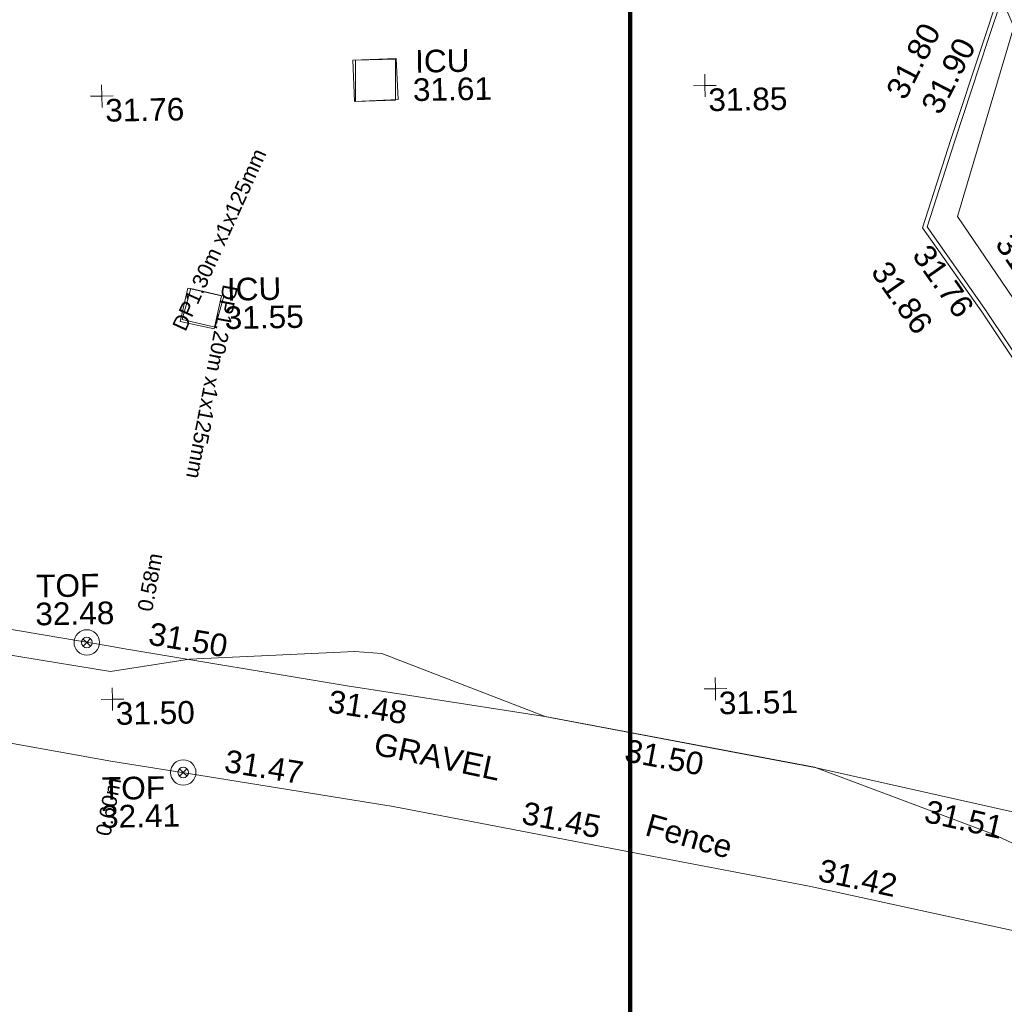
# Model space of a CAD drawing. Header units: millimetres. Extents: x -287732 to 520720, y -88450 to 287754.
# Tile 280 of 383: x 103964 to 120288, y 141384 to 157705. Entities that reach past the tile are written whole.
import ezdxf

# ---------------------------------------------------------------- set-up
doc = ezdxf.new("R2010")
doc.units = ezdxf.units.MM
doc.linetypes.add('IMPORT-UG_ELEC_QLB2 _2_', pattern=[2500, 1500, -300.0000000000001, 0, -50, 150, -300.0000000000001, 0, -200])
doc.linetypes.add('IMPORT-UG_ELEC_STREET LIGHTING_QLB2 _2_', pattern=[2700, 1500, -300.0000000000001, 0, -250, 150, -300.0000000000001, 0, -200])
for name, color, linetype, lineweight, true_color in [('00__TOPO__TOP_OF_FENCE_SYMBOL', 7, 'Continuous', 9, 0x666666), ('00_UAV_FENCE', 7, 'Continuous', 9, 0x264c2f), ('00_UAV_KERB_BOTTOM', 1, 'Continuous', 9, 0xff0000), ('00_UAV_KERB_TOP', 7, 'Continuous', 9, 0xa500a5), ('00_UAV_LEVEL_SPOT', 7, 'Continuous', 9, 0x666666), ('00_UAV_SERV_IC', 5, 'Continuous', 9, 0x0000ff), ('00_UAV_TOP_OF_FENCE', 6, 'Continuous', 9, 0xff00ff), ('01_DTM_CONTOUR_MNR', 7, 'Continuous', 9, 0xa5a552), ('12333-PUM-2D-U-0001-C01 - Rev2_REVIT IMPORT_dwg', 7, 'Continuous', 9, 0x767676), ('A_RHA_Line', 7, 'Continuous', 9, 0x00a600), ('PUM-ELECTRIC-MH', 1, 'Continuous', 9, 0xff0000), ('PUM-ELECTRIC-QLB2', 1, 'IMPORT-UG_ELEC_QLB2 _2_', 9, 0xff0000)]:
    doc.layers.add(name, color=color, linetype=linetype, lineweight=lineweight, true_color=true_color)
doc.layers.add('00_UAV_DRIVE_WAY', color=7, linetype='Continuous', lineweight=9)
doc.layers.add('00_UAV_SURVEY_TEXT', color=7, linetype='Continuous', lineweight=9)
doc.styles.add('Arial_1', font='arial.ttf', dxfattribs={"height": 250})
doc.styles.add('Swis721 Lt BT_2', font='swissl.ttf', dxfattribs={"height": 375})

# ---------------------------------------------------------------- blocks, each defined once
blk = doc.blocks.new('12333-PUM-2D-U-0001-C01 - Rev2_REVIT IMPORT_dwg_MSL_Node_LineworkTOF-2077248-Site Location Plan Proposed')
at = {"layer": '00__TOPO__TOP_OF_FENCE_SYMBOL', "color": 254, "true_color": 0xcccccc, "flags": 128}
for points in [[(165.3591892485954, 165.3591892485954), (0, 0), (-165.3591892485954, 165.3591892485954)], [(165.3591892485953, -165.3591892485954), (0, 0), (-165.3591892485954, -165.3591892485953)]]:
    blk.add_lwpolyline(points, dxfattribs=at)
at = {"layer": '00__TOPO__TOP_OF_FENCE_SYMBOL', "color": 254, "true_color": 0xcccccc}
for radius in [562.5594001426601, 233.853208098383]:
    blk.add_circle((0, 0), radius, dxfattribs=at)
blk = doc.blocks.new('12333-PUM-2D-U-0001-C01 - Rev2_REVIT IMPORT_dwg_UAV-2077255-Site Location Plan Proposed')
at = {"layer": '00_UAV_LEVEL_SPOT', "color": 254, "true_color": 0xcccccc, "flags": 128}
for points in [[(500.0000000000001, 0), (0, 0), (0, 500.0000000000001)], [(0, -500.0000000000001), (0, 0), (-500.0000000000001, 0)]]:
    blk.add_lwpolyline(points, dxfattribs=at)
blk = doc.blocks.new('12333-PUM-2D-U-0001-C01 - Rev2_REVIT IMPORT_dwg_MGS62954_T2_Galway_ITM_3d_Rev1-2077680-Site Location Plan Proposed')
at = {"layer": '00_UAV_DRIVE_WAY', "color": 254, "true_color": 0xcccccc, "flags": 128}
blk.add_lwpolyline([(534035414.2065001, 725663814.1724999), (534035730.0830001, 725668736.2245001), (534035734.4595889, 725668802.9882361), (534036061.4936625, 725673791.8088328), (534036099.0830001, 725674365.2245002), (534039199.0830001, 725676585.2245002), (534039131.5912124, 725677192.9863712), (534038797.0830001, 725680205.2245002), (534038406.460683, 725682134.8046212), (534038133.0830001, 725683485.2245001), (534037179.3580949, 725686979.5234367), (534036598.0830002, 725689109.2245), (534035747.485257, 725691768.8923703), (534035226.0830001, 725693399.2245002), (534033888.706745, 725696403.2263075), (534033126.0830001, 725698116.2245002), (534030164.8133083, 725699114.0069333), (534029618.0830001, 725699298.2245001), (534027235.6925206, 725703024.6364089), (534026812.0830001, 725703687.2245002), (534024506.2654799, 725707213.2175728), (534024150.7455, 725707756.8690001), (534025139.7455, 725710884.8690001), (534024946.7455, 725711354.869)], dxfattribs=at)
at = {"layer": '00_UAV_FENCE', "color": 254, "true_color": 0xcccccc, "flags": 128}
for points in [[(534034066.1140001, 725694619.8935002), (534033886.1140001, 725695206.8935), (534031676.1140001, 725695871.8935001), (534029678.9874103, 725696445.8533489), (534028527.1140001, 725696776.8935001), (534025454.114, 725697735.8935001), (534024888.6838627, 725697873.4146086), (534021622.1140001, 725698667.8935), (534020017.697511, 725698998.7121568), (534017165.114, 725699586.8935), (534015108.6750864, 725699944.9454408), (534013897.1140001, 725700155.8935), (534010189.6501126, 725700840.3920677), (534009981.114, 725700878.8935), (534006130.114, 725701596.8935001), (534005277.1623988, 725701771.0533725), (534002124.9680001, 725702414.684)], [(534001747.6994078, 725700663.1850859), (534004939.9680001, 725699963.684), (534006638.98102, 725699629.368639), (534009955.9680001, 725698976.6840001), (534011549.7333789, 725698692.0586627), (534014625.9680001, 725698142.6839999), (534016460.8581471, 725697756.6061381), (534018926.1140001, 725697237.8935001), (534021354.0248355, 725696729.2423983), (534021494.1140002, 725696699.8935), (534025137.1140001, 725695838.8935), (534026216.6591423, 725695567.1073939), (534027552.114, 725695230.8935001), (534030991.114, 725694145.8935), (534031006.4631564, 725694140.7330486), (534034242.114, 725693052.8935001), (534034206.114, 725693664.8935)]]:
    blk.add_lwpolyline(points, dxfattribs=at)
at = {"layer": '00_UAV_KERB_BOTTOM', "color": 254, "true_color": 0xcccccc, "flags": 128}
blk.add_lwpolyline([(534033904.0830001, 725695359.2245002), (534032796.083, 725697657.2245001), (534030494.2499095, 725698492.6205847), (534030457.7455, 725698505.8690001), (534028799.7455, 725699128.8690002), (534027357.7454999, 725701853.8690002), (534027300.8249316, 725701943.8540078), (534025892.7455, 725704169.8690001), (534024615.2630165, 725706158.7221813), (534024608.7455, 725706168.8690001), (534023643.7454999, 725707591.869), (534024128.7455, 725709012.8690001), (534024710.9951012, 725710679.8965874), (534024946.7455, 725711354.869)], dxfattribs=at)
at = {"layer": '00_UAV_KERB_TOP', "color": 254, "true_color": 0xcccccc, "flags": 128}
blk.add_lwpolyline([(534033843.6109444, 725695320.4245327), (534033839.414006, 725695332.1734654), (534032745.408882, 725697601.1479915), (534030433.4933782, 725698440.2032504), (534030425.0520394, 725698443.3751166), (534028750.2849553, 725699072.6754143), (534027297.1403413, 725701818.7357979), (534027241.7671448, 725701906.2745851), (534025833.7173098, 725704132.2427884), (534024556.2059469, 725706121.1409303), (534024550.3205914, 725706130.3035669), (534023566.2274109, 725707581.4585886), (534024062.5783387, 725709035.715637), (534024622.4226803, 725710638.5951576), (534024872.7628489, 725711355.3392593)], dxfattribs=at)
at = {"layer": '00_UAV_SERV_IC', "color": 254, "true_color": 0xcccccc, "flags": 128}
for points in [[(534014188.7455, 725709835.8690002), (534014169.7455, 725710519.8690002), (534014889.3915194, 725710539.8591673), (534014908.3915192, 725709855.8591673)], [(534011234.9680001, 725706243.684), (534011367.9680001, 725706790.6840001), (534011927.3440003, 725706654.6748446), (534011794.3440005, 725706107.6748446)]]:
    blk.add_lwpolyline(points, close=True, dxfattribs=at)
at = {"layer": '01_DTM_CONTOUR_MNR', "color": 254, "true_color": 0xcccccc, "flags": 128}
blk.add_lwpolyline([(534025349.2970878, 725697122.7886028), (534024560.6341183, 725697506.4291625), (534021620, 725698670.0000001), (534017170.0000001, 725699590.0000001), (534014480.7221875, 725700678.7478828), (534014031.6670402, 725700721.448134), (534011290.0000001, 725700640), (534009975.5637075, 725700458.5522165), (534007009.4975086, 725700998.3594068), (534005891.1763167, 725701270.86484), (534002934.7718468, 725701702.1308424), (534002031.4020118, 725701980.2965896)], dxfattribs=at)
at = {"xscale": 0.375, "yscale": 0.375, "zscale": 0.375}
for name, p in [('12333-PUM-2D-U-0001-C01 - Rev2_REVIT IMPORT_dwg_UAV-2077255-Site Location Plan Proposed', (534010000, 725710000.0000001)), ('12333-PUM-2D-U-0001-C01 - Rev2_REVIT IMPORT_dwg_UAV-2077255-Site Location Plan Proposed', (534020000, 725710000.0000001)), ('12333-PUM-2D-U-0001-C01 - Rev2_REVIT IMPORT_dwg_MSL_Node_LineworkTOF-2077248-Site Location Plan Proposed', (534009592.3879398, 725700948.4872863)), ('12333-PUM-2D-U-0001-C01 - Rev2_REVIT IMPORT_dwg_UAV-2077255-Site Location Plan Proposed', (534010000, 725700000)), ('12333-PUM-2D-U-0001-C01 - Rev2_REVIT IMPORT_dwg_UAV-2077255-Site Location Plan Proposed', (534020000, 725700000)), ('12333-PUM-2D-U-0001-C01 - Rev2_REVIT IMPORT_dwg_MSL_Node_LineworkTOF-2077248-Site Location Plan Proposed', (534011153.2631175, 725698765.6228464))]:
    blk.add_blockref(name, p, dxfattribs=at)
at = {"layer": '00_UAV_DRIVE_WAY', "color": 251, "true_color": 0x666666, "insert": (534025068.8533269, 725707496.1801339), "char_height": 375, "width": 1495.902363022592, "attachment_point": 1, "rotation": 302.5841392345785, "line_spacing_factor": 1.005061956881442, "style": 'Swis721 Lt BT_2'}
blk.add_mtext('31.72', dxfattribs=at)
at = {"layer": '00_UAV_FENCE', "color": 251, "true_color": 0x666666, "char_height": 375, "attachment_point": 1, "line_spacing_factor": 1.005061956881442, "style": 'Swis721 Lt BT_2'}
for s, insert, width, rotation in [('31.50', (534010663.9035841, 725701267.9193504), 1495.902363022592, 349.46009854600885), ('31.48', (534013615.9904884, 725700094.3077613), 1495.902363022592, 350.1230949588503), ('31.47', (534011882.9035766, 725699135.6237468), 1495.902363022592, 349.8744790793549), ('31.50', (534018528.3567152, 725699194.6176875), 1495.902363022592, 348.34931919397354), ('31.45', (534016807.4695304, 725698189.7492017), 1495.902363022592, 348.1177647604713), ('31.51', (534023490.2867229, 725698101.4567034), 1495.902363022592, 346.33021900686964), ('Fence', (534018878.9340001, 725697956.2570642), 1681.10932225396, 343.18045932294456), ('31.42', (534021709.6725674, 725697154.9970876), 1495.902363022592, 346.9122067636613)]:
    blk.add_mtext(s, dxfattribs=dict(at, insert=insert, width=width, rotation=rotation))
at = {"layer": '00_UAV_KERB_BOTTOM', "color": 251, "true_color": 0x666666, "char_height": 375, "width": 1495.902363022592, "attachment_point": 1, "line_spacing_factor": 1.005061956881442, "style": 'Swis721 Lt BT_2'}
for s, insert, rotation in [('31.80', (534022984.113612, 725709859.7830886), 61.62909639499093), ('31.76', (534023684.1815677, 725707337.5832715), 304.1257119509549)]:
    blk.add_mtext(s, dxfattribs=dict(at, insert=insert, rotation=rotation))
at = {"layer": '00_UAV_KERB_TOP', "color": 251, "true_color": 0x666666, "char_height": 375, "width": 1495.902363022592, "attachment_point": 1, "line_spacing_factor": 1.005061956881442, "style": 'Swis721 Lt BT_2'}
for s, insert, rotation in [('31.90', (534023561.218067, 725709604.2132058), 61.62909639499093), ('31.86', (534022995.2937893, 725707075.9840628), 304.12738433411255)]:
    blk.add_mtext(s, dxfattribs=dict(at, insert=insert, rotation=rotation))
at = {"layer": '00_UAV_LEVEL_SPOT', "char_height": 375, "width": 1495.902363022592, "attachment_point": 1, "line_spacing_factor": 1.005061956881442, "style": 'Swis721 Lt BT_2'}
for s, insert in [('31.76', (534010051.8765643, 725709949.1441547)), ('31.85', (534020051.8765643, 725709949.1441547)), ('31.50', (534010051.8765643, 725699949.1441548)), ('31.51', (534020051.8765643, 725699949.1441548))]:
    blk.add_mtext(s, dxfattribs=dict(at, insert=insert))
at = {"layer": '00_UAV_SERV_IC', "color": 251, "true_color": 0x666666, "char_height": 375, "attachment_point": 1, "line_spacing_factor": 1.005061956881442, "style": 'Swis721 Lt BT_2'}
for s, insert, width in [('ICU', (534015202.8552777, 725710672.2875662), 1021.012723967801), ('31.61', (534015158.0271271, 725710201.9085653), 1495.902363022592), ('ICU', (534012016.4820547, 725706947.2175382), 1021.012723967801), ('31.55', (534011971.6539042, 725706476.8385373), 1495.902363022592)]:
    blk.add_mtext(s, dxfattribs=dict(at, insert=insert, width=width))
at = {"layer": '00_UAV_SURVEY_TEXT', "color": 251, "true_color": 0x666666, "insert": (534014379.895175, 725699378.5006616), "char_height": 375, "width": 2322.210334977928, "attachment_point": 1, "rotation": 347.02182815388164, "line_spacing_factor": 1.005061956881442, "style": 'Swis721 Lt BT_2'}
blk.add_mtext('GRAVEL', dxfattribs=at)
at = {"layer": '00_UAV_TOP_OF_FENCE', "color": 251, "true_color": 0x666666, "char_height": 375, "attachment_point": 1, "line_spacing_factor": 1.005061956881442, "style": 'Swis721 Lt BT_2'}
for s, insert, width in [('TOF', (534008768.8741981, 725702084.3833642), 1163.479615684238), ('32.48', (534008746.4505564, 725701621.0066593), 1495.902363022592), ('TOF', (534009800.4705025, 725698709.3701501), 1163.479615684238), ('32.41', (534009778.0468607, 725698245.9934453), 1495.902363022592)]:
    blk.add_mtext(s, dxfattribs=dict(at, insert=insert, width=width))
blk = doc.blocks.new('12333-PUM-2D-U-0001-C01 - Rev2_REVIT IMPORT_dwg-1620468-Site Location Plan Proposed')
at = {"layer": 'PUM-ELECTRIC-MH', "color": 21, "true_color": 0xffaaaa, "flags": 128}
for points in [[(373123.3501528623, 93982.64382139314), (373785.3501528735, 93990.64382130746), (373799.3501528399, 94673.64382138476), (373137.3501528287, 94665.64382158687)], [(370341.3501528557, 90929.6438213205), (370884.3501529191, 90795.64382135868), (370729.3501528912, 90284.64382130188), (370186.3501529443, 90418.6438212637)]]:
    blk.add_lwpolyline(points, close=True, dxfattribs=at)
blk.add_blockref('12333-PUM-2D-U-0001-C01 - Rev2_REVIT IMPORT_dwg_MGS62954_T2_Galway_ITM_3d_Rev1-2077680-Site Location Plan Proposed', (-533641079.6498471, -725615854.3561786))
at = {"layer": 'PUM-ELECTRIC-QLB2', "char_height": 250, "attachment_point": 2, "line_spacing_factor": 0.9417779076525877, "style": 'Arial_1'}
for s, insert, width, rotation in [('DP1.30m x1x125mm', (370712.8372210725, 91786.52542632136), 3893.2779916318, 64.5420849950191), ('DP1.20m x1x125mm', (370785.7752004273, 89352.42869290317), 3893.2779916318, 258.1422384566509), ('0.58m', (369453.7424410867, 86098.35356074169), 1160.025439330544, 78.75669049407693), ('0.60m', (368700.349770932, 82390.48869953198), 1160.025439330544, 78.22957075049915)]:
    blk.add_mtext(s, dxfattribs=dict(at, insert=insert, width=width, rotation=rotation))

msp = doc.modelspace()

# ---------------------------------------------------------------- linework, layer by layer
at = {"layer": 'A_RHA_Line', "color": 1, "lineweight": 140, "true_color": 0xff0000}
msp.add_line((114084.7013004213, 139599.1824514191), (114084.7013004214, 178599.1824514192), dxfattribs=at)

# ---------------------------------------------------------------- block references
at = {"layer": '12333-PUM-2D-U-0001-C01 - Rev2_REVIT IMPORT_dwg', "color": 254, "linetype": 'IMPORT-UG_ELEC_STREET LIGHTING_QLB2 _2_', "true_color": 0xffd4d4, "rotation": 0.9999999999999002}
msp.add_blockref('12333-PUM-2D-U-0001-C01 - Rev2_REVIT IMPORT_dwg-1620468-Site Location Plan Proposed', (-261895.0770586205, 55869.5817132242), dxfattribs=at)

doc.saveas('drawing.dxf')
